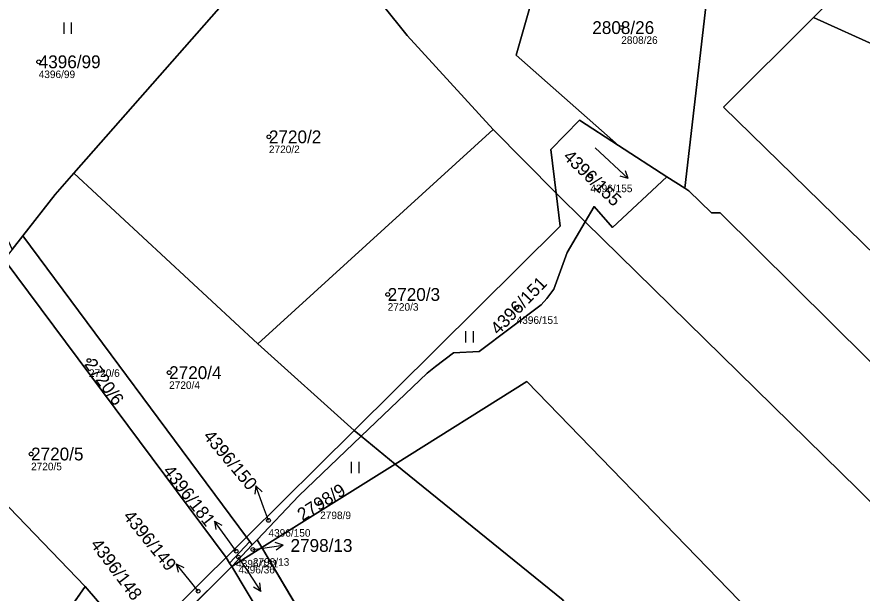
# Model space of a CAD drawing. Extents: x -739214 to -733252, y -1147612 to -1142842.
# Drawn here: x -737350.9 to -737238.7, y -1144550.5 to -1144474 of the extents above; entities that cross this region are included whole.
import ezdxf

# ---------------------------------------------------------------- set-up
doc = ezdxf.new("R2010")
doc.units = 0
for name, color, linetype in [('Definiční body', 7, 'Continuous'), ('Hranice parcel', 7, 'Continuous'), ('Parcelní čísla', 7, 'Continuous'), ('Polygon parcely', 7, 'Continuous'), ('Pop  PČ popisy', 7, 'Continuous'), ('Značky kultur', 7, 'Continuous')]:
    doc.layers.add(name, color=color, linetype=linetype)

msp = doc.modelspace()

# ---------------------------------------------------------------- linework, layer by layer
at = {"layer": 'Definiční body'}
for centre in [(-737270.68, -1144475.43), (-737347.98, -1144479.97), (-737317.43, -1144489.93), (-737274.77, -1144495.12), (-737301.67, -1144510.85), (-737284.56, -1144512.59), (-737341.31, -1144519.63), (-737330.67, -1144521.23), (-737348.99, -1144532.03), (-737310.63, -1144538.51), (-737317.49, -1144540.84), (-737319.56, -1144544.7), (-737321.78, -1144544.92), (-737321.47, -1144545.72), (-737326.82, -1144550.23)]:
    msp.add_circle(centre, 0.25, dxfattribs=at)
at = {"layer": 'Hranice parcel'}
for p, q in [((-737315.6, -1144463.2), (-737343.31, -1144494.76)), ((-737241.54, -1144470.44), (-737245.18, -1144474.08)), ((-737257.1, -1144486), (-737245.18, -1144474.08)), ((-737276.2, -1144487.7), (-737271.02, -1144491.06)), ((-737318.91, -1144517.41), (-737287.69, -1144488.97)), ((-737279.32, -1144497.41), (-737287.69, -1144488.97)), ((-737271.02, -1144491.06), (-737264.61, -1144495.22)), ((-737343.31, -1144494.76), (-737318.91, -1144517.41)), ((-737264.61, -1144495.22), (-737262.24, -1144496.75)), ((-737275.47, -1144501.22), (-737279.32, -1144497.41)), ((-737278.8, -1144501.8), (-737279.32, -1144497.41)), ((-737262.24, -1144496.75), (-737261.7, -1144497.1)), ((-737261.7, -1144497.1), (-737258.71, -1144500.01)), ((-737275.47, -1144501.22), (-737274.27, -1144499.18)), ((-737306.12, -1144528.91), (-737278.8, -1144501.8)), ((-737275.47, -1144501.22), (-737277.86, -1144505.3)), ((-737350.07, -1144503.07), (-737351.51, -1144504.9)), ((-737350.07, -1144503.07), (-737320.39, -1144543.06)), ((-737323.1, -1144545.75), (-737352.54, -1144506.23)), ((-737318.91, -1144517.41), (-737306.12, -1144528.91)), ((-737296.43, -1144521.29), (-737305.2, -1144529.67)), ((-737320.39, -1144543.06), (-737306.12, -1144528.91)), ((-737305.2, -1144529.67), (-737306.12, -1144528.91)), ((-737305.2, -1144529.67), (-737300.66, -1144533.36)), ((-737300.66, -1144533.36), (-737318.35, -1144544.46)), ((-737278.4, -1144551.44), (-737300.66, -1144533.36)), ((-737323.1, -1144545.75), (-737320.39, -1144543.06)), ((-737320.39, -1144543.06), (-737319.94, -1144543.66)), ((-737319.63, -1144544.09), (-737318.98, -1144543.4)), ((-737318.98, -1144543.4), (-737318.35, -1144544.46)), ((-737319.94, -1144543.66), (-737322.64, -1144546.52)), ((-737322.36, -1144546.98), (-737319.63, -1144544.09)), ((-737318.35, -1144544.46), (-737322.36, -1144546.98)), ((-737319.94, -1144543.66), (-737319.63, -1144544.09)), ((-737290.75, -1144590.87), (-737318.35, -1144544.46)), ((-737325.85, -1144548.48), (-737323.1, -1144545.75)), ((-737322.64, -1144546.52), (-737323.1, -1144545.75)), ((-737322.36, -1144546.98), (-737322.64, -1144546.52)), ((-737322.36, -1144546.98), (-737328.72, -1144553.31)), ((-737322.36, -1144546.98), (-737300.63, -1144583.31)), ((-737329.49, -1144552.09), (-737325.85, -1144548.48)), ((-737341.83, -1144549.63), (-737354.58, -1144567.83)), ((-737341.83, -1144549.63), (-737334.99, -1144557.55))]:
    msp.add_line(p, q, dxfattribs=at)
for points in [[(-737287.69, -1144488.97), (-737299.07, -1144476.46), (-737305.72, -1144468.14), (-737314.91, -1144450.2)], [(-737271.02, -1144491.06), (-737284.63, -1144479.07), (-737278.49, -1144457.5), (-737258.7, -1144464.43), (-737259.27, -1144471.1), (-737262.24, -1144496.75)], [(-737245.18, -1144474.08), (-737236.38, -1144478.05), (-737217.05, -1144499.72), (-737200.64, -1144522.46), (-737189.8, -1144547.9)], [(-737189.8, -1144547.9), (-737214.8, -1144527.3), (-737257.1, -1144486)], [(-737279.32, -1144497.41), (-737280, -1144491.6), (-737276.2, -1144487.7)], [(-737343.31, -1144494.76), (-737345.8, -1144497.6), (-737350.07, -1144503.07)], [(-737274.27, -1144499.18), (-737271.84, -1144501.95), (-737264.61, -1144495.22)], [(-737258.71, -1144500.01), (-737257.57, -1144500.01), (-737228.14, -1144529.16), (-737177.31, -1144579.64)], [(-737194.23, -1144581.5), (-737239.25, -1144536.73), (-737275.47, -1144501.22)], [(-737277.86, -1144505.3), (-737279.62, -1144510.17), (-737280.54, -1144511.38), (-737281.3, -1144512.25), (-737289.55, -1144518.42), (-737292.93, -1144518.62), (-737295.31, -1144520.4), (-737296.43, -1144521.29)], [(-737365.42, -1144522.71), (-737361.57, -1144527.53), (-737354.14, -1144536.85), (-737341.83, -1144549.63)], [(-737300.66, -1144533.36), (-737283.19, -1144522.39), (-737242.35, -1144564.55), (-737258.45, -1144586.12)], [(-737318.98, -1144543.4), (-737313.47, -1144537.57), (-737305.2, -1144529.67)]]:
    msp.add_lwpolyline(points, dxfattribs=at)
at = {"layer": 'Polygon parcely'}
for points in [[(-737351.51, -1144504.9), (-737350.07, -1144503.07), (-737345.8, -1144497.6), (-737343.31, -1144494.76), (-737315.6, -1144463.2), (-737323.8, -1144449.9), (-737317.8, -1144445.9), (-737314.91, -1144450.2), (-737317.82, -1144444.52), (-737334.7, -1144452.08), (-737333.72, -1144454.45), (-737336.81, -1144455.6), (-737340.46, -1144457.61), (-737342.72, -1144459.34), (-737351.72, -1144468.71), (-737355.35, -1144471.19), (-737359.04, -1144472.1), (-737362.5, -1144471.8), (-737365.98, -1144470.58), (-737368.51, -1144468.16), (-737364.05, -1144477.79)], [(-737314.91, -1144450.2), (-737317.8, -1144445.9), (-737323.8, -1144449.9), (-737315.6, -1144463.2), (-737343.31, -1144494.76), (-737318.91, -1144517.41), (-737287.69, -1144488.97), (-737299.07, -1144476.46), (-737305.72, -1144468.14)], [(-737264.61, -1144495.22), (-737262.24, -1144496.75), (-737259.27, -1144471.1), (-737258.7, -1144464.43), (-737278.49, -1144457.5), (-737284.63, -1144479.07), (-737271.02, -1144491.06)], [(-737198.03, -1144511.79), (-737199.93, -1144509.19), (-737211.64, -1144495.87), (-737231.55, -1144473.94), (-737241.54, -1144470.44), (-737245.18, -1144474.08), (-737236.38, -1144478.05), (-737217.05, -1144499.72), (-737200.64, -1144522.46), (-737189.8, -1144547.9), (-737174.95, -1144564.68), (-737178.33, -1144555.18)], [(-737189.8, -1144547.9), (-737200.64, -1144522.46), (-737217.05, -1144499.72), (-737236.38, -1144478.05), (-737245.18, -1144474.08), (-737257.1, -1144486), (-737214.8, -1144527.3)], [(-737264.61, -1144495.22), (-737271.02, -1144491.06), (-737276.2, -1144487.7), (-737280, -1144491.6), (-737279.32, -1144497.41), (-737275.47, -1144501.22), (-737274.27, -1144499.18), (-737271.84, -1144501.95)], [(-737306.12, -1144528.91), (-737278.8, -1144501.8), (-737279.32, -1144497.41), (-737287.69, -1144488.97), (-737318.91, -1144517.41)], [(-737320.39, -1144543.06), (-737306.12, -1144528.91), (-737318.91, -1144517.41), (-737343.31, -1144494.76), (-737345.8, -1144497.6), (-737350.07, -1144503.07)], [(-737275.47, -1144501.22), (-737239.25, -1144536.73), (-737194.23, -1144581.5), (-737165.04, -1144610.52), (-737158.98, -1144616.97), (-737147.09, -1144628.93), (-737126.19, -1144649.96), (-737124.63, -1144651.53), (-737128.34, -1144644.38), (-737133.24, -1144636.96), (-737143.33, -1144622.38), (-737154.13, -1144610.06), (-737179.8, -1144581.57), (-737177.31, -1144579.64), (-737228.14, -1144529.16), (-737257.57, -1144500.01), (-737258.71, -1144500.01), (-737261.7, -1144497.1), (-737262.24, -1144496.75), (-737264.61, -1144495.22), (-737271.84, -1144501.95), (-737274.27, -1144499.18)], [(-737275.47, -1144501.22), (-737279.32, -1144497.41), (-737278.8, -1144501.8), (-737306.12, -1144528.91), (-737305.2, -1144529.67), (-737296.43, -1144521.29), (-737295.31, -1144520.4), (-737292.93, -1144518.62), (-737289.55, -1144518.42), (-737281.3, -1144512.25), (-737280.54, -1144511.38), (-737279.62, -1144510.17), (-737277.86, -1144505.3)], [(-737275.47, -1144501.22), (-737277.86, -1144505.3), (-737279.62, -1144510.17), (-737280.54, -1144511.38), (-737281.3, -1144512.25), (-737289.55, -1144518.42), (-737292.93, -1144518.62), (-737295.31, -1144520.4), (-737296.43, -1144521.29), (-737305.2, -1144529.67), (-737300.66, -1144533.36), (-737283.19, -1144522.39), (-737242.35, -1144564.55), (-737258.45, -1144586.12), (-737255.73, -1144590.86), (-737230.39, -1144610.33), (-737215.25, -1144615.62), (-737203.6, -1144623.12), (-737194.52, -1144609.7), (-737196.8, -1144606.22), (-737188.7, -1144601.09), (-737183.94, -1144594.05), (-737194.23, -1144581.5), (-737239.25, -1144536.73)], [(-737323.1, -1144545.75), (-737320.39, -1144543.06), (-737350.07, -1144503.07), (-737351.51, -1144504.9), (-737352.54, -1144506.23)], [(-737365.42, -1144522.71), (-737361.57, -1144527.53), (-737354.14, -1144536.85), (-737341.83, -1144549.63), (-737334.99, -1144557.55), (-737329.49, -1144552.09), (-737325.85, -1144548.48), (-737323.1, -1144545.75), (-737352.54, -1144506.23), (-737354.94, -1144509.3), (-737359.96, -1144515.72)], [(-737354.8, -1144566.2), (-737354.58, -1144567.83), (-737341.83, -1144549.63), (-737354.14, -1144536.85), (-737361.57, -1144527.53), (-737365.42, -1144522.71), (-737383.7, -1144546.1), (-737411.78, -1144584.7), (-737417.15, -1144602.27), (-737439.82, -1144670.97), (-737412.9, -1144631.3)], [(-737258.45, -1144586.12), (-737242.35, -1144564.55), (-737283.19, -1144522.39), (-737300.66, -1144533.36), (-737278.4, -1144551.44)], [(-737319.63, -1144544.09), (-737318.98, -1144543.4), (-737313.47, -1144537.57), (-737305.2, -1144529.67), (-737306.12, -1144528.91), (-737320.39, -1144543.06), (-737319.94, -1144543.66)], [(-737318.35, -1144544.46), (-737300.66, -1144533.36), (-737305.2, -1144529.67), (-737313.47, -1144537.57), (-737318.98, -1144543.4)], [(-737300.66, -1144533.36), (-737318.35, -1144544.46), (-737290.75, -1144590.87), (-737284.83, -1144595.21), (-737283.73, -1144596.03), (-737282.92, -1144595.46), (-737288.99, -1144575.49), (-737278.4, -1144551.44)], [(-737320.39, -1144543.06), (-737323.1, -1144545.75), (-737322.64, -1144546.52), (-737319.94, -1144543.66)], [(-737322.36, -1144546.98), (-737318.35, -1144544.46), (-737318.98, -1144543.4), (-737319.63, -1144544.09)], [(-737319.63, -1144544.09), (-737319.94, -1144543.66), (-737322.64, -1144546.52), (-737322.36, -1144546.98)], [(-737322.36, -1144546.98), (-737300.63, -1144583.31), (-737295.86, -1144587.12), (-737290.75, -1144590.87), (-737318.35, -1144544.46)], [(-737322.36, -1144546.98), (-737322.64, -1144546.52), (-737323.1, -1144545.75), (-737325.85, -1144548.48), (-737329.49, -1144552.09), (-737328.72, -1144553.31)], [(-737322.36, -1144546.98), (-737328.72, -1144553.31), (-737320.27, -1144566.44), (-737313.66, -1144576.32), (-737309.17, -1144583.02), (-737299.5, -1144592.79), (-737291.28, -1144598.95), (-737300.63, -1144583.31)], [(-737344.05, -1144587.26), (-737343.15, -1144584.86), (-737339.08, -1144577.84), (-737340.7, -1144577.2), (-737342.6, -1144565.1), (-737334.99, -1144557.55), (-737341.83, -1144549.63), (-737354.58, -1144567.83), (-737354.31, -1144569.94), (-737353.4, -1144576.8), (-737348.9, -1144584.8)]]:
    msp.add_lwpolyline(points, close=True, dxfattribs=at)
for points in [[(-737305.72, -1144468.14), (-737299.07, -1144476.46), (-737287.69, -1144488.97), (-737279.32, -1144497.41), (-737280, -1144491.6), (-737276.2, -1144487.7), (-737271.02, -1144491.06), (-737284.63, -1144479.07), (-737278.49, -1144457.5)], [(-737259.27, -1144471.1), (-737262.24, -1144496.75), (-737261.7, -1144497.1), (-737258.71, -1144500.01), (-737257.57, -1144500.01), (-737228.14, -1144529.16), (-737177.31, -1144579.64), (-737174.16, -1144582.76), (-737166.9, -1144583.44), (-737168.4, -1144580.79), (-737161.1, -1144566.81), (-737173.7, -1144566.1), (-737174.95, -1144564.68), (-737189.8, -1144547.9), (-737214.8, -1144527.3), (-737257.1, -1144486), (-737245.18, -1144474.08), (-737241.54, -1144470.44)]]:
    msp.add_lwpolyline(points, dxfattribs=at)
at = {"layer": 'Pop  PČ popisy'}
for p, q in [((-737319.16, -1144536.27), (-737319.28, -1144537.38)), ((-737318.13, -1144539.09), (-737319.16, -1144536.27)), ((-737319.16, -1144536.27), (-737318.34, -1144537.04)), ((-737317.49, -1144540.84), (-737318.13, -1144539.09)), ((-737322.9, -1144543.38), (-737324.66, -1144540.95)), ((-737324.66, -1144540.95), (-737323.67, -1144541.47)), ((-737324.66, -1144540.95), (-737324.48, -1144542.06)), ((-737321.78, -1144544.92), (-737322.9, -1144543.38)), ((-737319.56, -1144544.7), (-737318.53, -1144544.56)), ((-737318.53, -1144544.56), (-737315.56, -1144544.14)), ((-737315.56, -1144544.14), (-737316.62, -1144543.79)), ((-737315.56, -1144544.14), (-737316.48, -1144544.78)), ((-737321.49, -1144545.71), (-737320.15, -1144547.75)), ((-737327.84, -1144548.95), (-737329.73, -1144546.62)), ((-737329.73, -1144546.62), (-737328.71, -1144547.08)), ((-737329.73, -1144546.62), (-737329.49, -1144547.71)), ((-737320.15, -1144547.75), (-737318.52, -1144550.27)), ((-737326.82, -1144550.23), (-737327.84, -1144548.95)), ((-737318.52, -1144550.27), (-737319.48, -1144549.7)), ((-737318.52, -1144550.27), (-737318.64, -1144549.15))]:
    msp.add_line(p, q, dxfattribs=at)
at = {"layer": 'Značky kultur'}
for p, q in [((-737344.62, -1144476.24), (-737344.62, -1144474.74)), ((-737343.62, -1144476.24), (-737343.62, -1144474.74)), ((-737274.13, -1144491.38), (-737269.74, -1144495.47)), ((-737269.74, -1144495.47), (-737270.8, -1144495.17)), ((-737269.74, -1144495.47), (-737270.11, -1144494.44)), ((-737291.29, -1144517.22), (-737291.29, -1144515.72)), ((-737290.29, -1144517.22), (-737290.29, -1144515.72)), ((-737306.46, -1144534.59), (-737306.46, -1144533.09)), ((-737305.46, -1144534.59), (-737305.46, -1144533.09))]:
    msp.add_line(p, q, dxfattribs=at)

# ---------------------------------------------------------------- texts
at = {"layer": 'Definiční body'}
for s, p in [('2808/26', (-737270.68, -1144477.59)), ('4396/99', (-737347.98, -1144482.13)), ('2720/2', (-737317.43, -1144492.09)), ('4396/155', (-737274.77, -1144497.28)), ('2720/3', (-737301.67, -1144513.01)), ('4396/151', (-737284.56, -1144514.75)), ('2720/6', (-737341.31, -1144521.79)), ('2720/4', (-737330.67, -1144523.39)), ('2720/5', (-737348.99, -1144534.19)), ('2798/9', (-737310.63, -1144540.67)), ('4396/150', (-737317.49, -1144543)), ('4396/181', (-737321.78, -1144547.08)), ('4396/36', (-737321.47, -1144547.88)), ('2798/13', (-737319.56, -1144546.86))]:
    msp.add_text(s, height=1, dxfattribs=at).set_placement(p)
at = {"layer": 'Parcelní čísla'}
for s, p in [('2808/26', (-737274.52, -1144476.28)), ('4396/99', (-737347.98, -1144480.82)), ('2720/2', (-737317.43, -1144490.78)), ('2720/3', (-737301.67, -1144511.7)), ('2720/4', (-737330.67, -1144522.08)), ('2720/5', (-737348.99, -1144532.88)), ('2798/13', (-737314.56, -1144545.02))]:
    msp.add_text(s, height=1.7, dxfattribs=at).set_placement(p)
for s, rotation, p in [('4396/155', 316, (-737278.5, -1144492.7)), ('4396/151', 46, (-737286.98, -1144516.32)), ('2720/6', 306, (-737342, -1144520.13)), ('4396/150', 310, (-737326.24, -1144529.72)), ('4396/181', 308, (-737331.59, -1144534.32)), ('2798/9', 32, (-737312.98, -1144540.98)), ('4396/149', 309, (-737336.87, -1144540.34)), ('4396/148', 307, (-737341.19, -1144544.05))]:
    msp.add_text(s, height=1.7, rotation=rotation, dxfattribs=at).set_placement(p)

doc.saveas('drawing.dxf')
